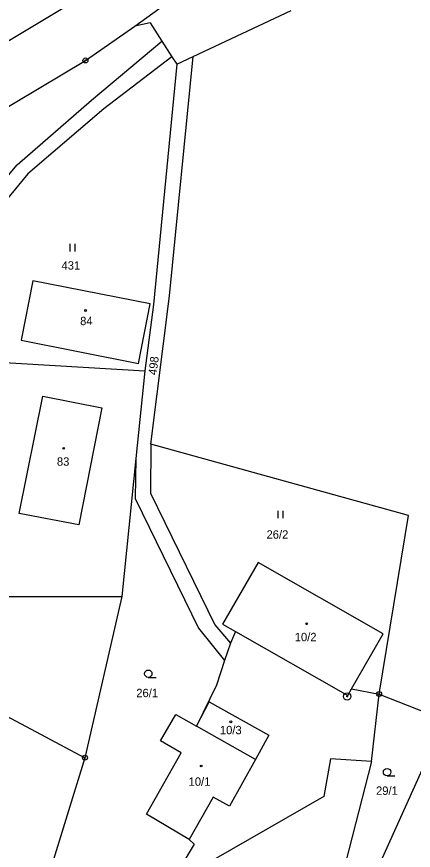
# Model space of a CAD drawing. Extents: x -547623 to -538651, y -1096714 to -1086522.
# Drawn here: x -543832.3 to -543751.8, y -1094371 to -1094201.7 of the extents above; entities that cross this region are included whole.
import ezdxf

# ---------------------------------------------------------------- set-up
doc = ezdxf.new("R2010")
doc.units = 0
for name, color, linetype in [('Vrstva 1', 7, 'Continuous'), ('Vrstva 25', 7, 'Continuous'), ('Vrstva 33', 7, 'Continuous'), ('Vrstva 83', 7, 'Continuous'), ('Vrstva 86', 7, 'Continuous'), ('Vrstva 90', 7, 'Continuous'), ('Vrstva 92', 7, 'Continuous')]:
    doc.layers.add(name, color=color, linetype=linetype)

msp = doc.modelspace()

# ---------------------------------------------------------------- linework, layer by layer
at = {"layer": 'Vrstva 1'}
for p, q in [((-543829.04, -1094255.35), (-543831.44, -1094267.4)), ((-543805.2, -1094260.03), (-543829.04, -1094255.35)), ((-543807.59, -1094272.13), (-543805.2, -1094260.03)), ((-543831.44, -1094267.4), (-543807.59, -1094272.13))]:
    msp.add_line(p, q, dxfattribs=at)
for points in [[(-543809.06, -1094191.62), (-543848.73, -1094215.45)], [(-543808.31, -1094203.62), (-543795.38, -1094194.16)], [(-543796.51, -1094209.76), (-543776.58, -1094200.41)], [(-543818.36, -1094210.55), (-543808.31, -1094203.62)], [(-543805.24, -1094202.91), (-543808.31, -1094203.62)], [(-543805.24, -1094202.91), (-543802.85, -1094206.65)], [(-543817.11, -1094218.64), (-543802.85, -1094206.65)], [(-543802.85, -1094206.65), (-543800.79, -1094209.82)], [(-543846.61, -1094227.4), (-543818.36, -1094210.55)], [(-543800.79, -1094209.82), (-543814.6, -1094220.37)], [(-543799.82, -1094211.32), (-543804.52, -1094260.14)], [(-543801.27, -1094258.36), (-543796.51, -1094209.76)], [(-543800.79, -1094209.82), (-543799.82, -1094211.32)], [(-543799.82, -1094211.32), (-543796.51, -1094209.76)], [(-543832.22, -1094231.76), (-543817.11, -1094218.64)], [(-543814.6, -1094220.37), (-543830.04, -1094233.61)], [(-543849.59, -1094252.51), (-543832.22, -1094231.76)], [(-543830.04, -1094233.61), (-543847.69, -1094254.98)], [(-543805.06, -1094288.49), (-543801.27, -1094258.36)], [(-543804.52, -1094260.14), (-543806.33, -1094273.61)], [(-543850.78, -1094270.95), (-543806.33, -1094273.61)], [(-543806.33, -1094273.61), (-543808.13, -1094291.43)], [(-543827.02, -1094278.74), (-543815.01, -1094281.14), (-543819.7, -1094304.91), (-543831.78, -1094302.58), (-543827.02, -1094278.74)], [(-543805.06, -1094288.49), (-543805.14, -1094298.49)], [(-543752.79, -1094302.98), (-543805.06, -1094288.49)], [(-543808.13, -1094291.43), (-543810.95, -1094319.45)], [(-543808.13, -1094291.43), (-543808.26, -1094299.56)], [(-543805.14, -1094298.49), (-543792.06, -1094325.23)], [(-543808.26, -1094299.56), (-543795.38, -1094325.87)], [(-543758.74, -1094339.27), (-543752.79, -1094302.98)], [(-543783.27, -1094312.54), (-543790.51, -1094325.09)], [(-543757.95, -1094327.05), (-543783.27, -1094312.54)], [(-543873.76, -1094319.44), (-543810.95, -1094319.45)], [(-543810.95, -1094319.45), (-543818.46, -1094352.21)], [(-543795.38, -1094325.87), (-543790.1, -1094332.43)], [(-543792.06, -1094325.23), (-543788.88, -1094328.91)], [(-543790.51, -1094325.09), (-543787.93, -1094326.56)], [(-543787.93, -1094326.56), (-543788.88, -1094328.91)], [(-543787.93, -1094326.56), (-543765.11, -1094339.54)], [(-543764.35, -1094338.21), (-543757.95, -1094327.05)], [(-543788.88, -1094328.91), (-543790.1, -1094332.43)], [(-543858.46, -1094330.91), (-543818.46, -1094352.21)], [(-543790.1, -1094332.43), (-543791.75, -1094337.45)], [(-543791.75, -1094337.45), (-543795.83, -1094345.82)], [(-543765.11, -1094339.54), (-543764.35, -1094338.21)], [(-543764.35, -1094338.21), (-543758.74, -1094339.27)], [(-543760.26, -1094353.01), (-543758.74, -1094339.27)], [(-543758.74, -1094339.27), (-543745.46, -1094344.49)], [(-543795.83, -1094345.82), (-543793.26, -1094340.87), (-543781.12, -1094347.66), (-543783.84, -1094352.54)], [(-543803.13, -1094348.79), (-543800.03, -1094343.4)], [(-543800.03, -1094343.4), (-543795.83, -1094345.82)], [(-543783.84, -1094352.54), (-543795.83, -1094345.82)], [(-543798.94, -1094351.2), (-543803.13, -1094348.79)], [(-543805.95, -1094363.69), (-543798.94, -1094351.2)], [(-543748.81, -1094351.91), (-543759.69, -1094376.09)], [(-543818.46, -1094352.21), (-543829.23, -1094387.21)], [(-543768.6, -1094352.46), (-543769.95, -1094360.06)], [(-543760.26, -1094353.01), (-543768.6, -1094352.46)], [(-543760.26, -1094353.01), (-543766.19, -1094375.92)], [(-543769.95, -1094360.06), (-543792.34, -1094372.99)], [(-543797.28, -1094368.84), (-543805.95, -1094363.69)], [(-543797.28, -1094368.84), (-543796.28, -1094369.79)], [(-543796.28, -1094369.79), (-543799.18, -1094374.62)]]:
    msp.add_lwpolyline(points, dxfattribs=at)
at = {"layer": 'Vrstva 25'}
for p, q in [((-543821.43, -1094249.34), (-543821.43, -1094247.84)), ((-543820.43, -1094249.34), (-543820.43, -1094247.84)), ((-543779.23, -1094303.52), (-543779.23, -1094302.02)), ((-543778.23, -1094303.52), (-543778.23, -1094302.02)), ((-543805.6, -1094335.89), (-543804, -1094335.89)), ((-543757.13, -1094355.88), (-543755.53, -1094355.88))]:
    msp.add_line(p, q, dxfattribs=at)
for centre, radius in [((-543818.34, -1094261.35), 0.175), ((-543822.77, -1094289.35), 0.175), ((-543773.44, -1094324.99), 0.175), ((-543805.6, -1094335.14), 0.75), ((-543788.84, -1094344.92), 0.175), ((-543794.86, -1094353.89), 0.175), ((-543757.13, -1094355.13), 0.75)]:
    msp.add_circle(centre, radius, dxfattribs=at)
at = {"layer": 'Vrstva 33'}
for points in [[(-543783.84, -1094352.54), (-543789.14, -1094362.04)], [(-543792.45, -1094360.2), (-543797.28, -1094368.84)], [(-543789.14, -1094362.04), (-543792.45, -1094360.2)]]:
    msp.add_lwpolyline(points, dxfattribs=at)
at = {"layer": 'Vrstva 83'}
for centre, radius in [((-543818.36, -1094210.55), 0.5), ((-543818.36, -1094210.55), 0.1), ((-543765.21, -1094339.76), 0.75), ((-543765.21, -1094339.76), 0.1), ((-543758.74, -1094339.27), 0.5), ((-543758.74, -1094339.27), 0.1), ((-543818.46, -1094352.21), 0.5), ((-543818.46, -1094352.21), 0.1)]:
    msp.add_circle(centre, radius, dxfattribs=at)
at = {"layer": 'Vrstva 90'}
for points in [[(-543829.04, -1094255.35), (-543831.44, -1094267.4)], [(-543805.2, -1094260.03), (-543829.04, -1094255.35)], [(-543807.59, -1094272.13), (-543805.2, -1094260.03)], [(-543831.44, -1094267.4), (-543807.59, -1094272.13)], [(-543827.02, -1094278.74), (-543815.01, -1094281.14), (-543819.7, -1094304.91), (-543831.78, -1094302.58), (-543827.02, -1094278.74)], [(-543783.27, -1094312.54), (-543790.51, -1094325.09)], [(-543757.95, -1094327.05), (-543783.27, -1094312.54)], [(-543790.51, -1094325.09), (-543787.93, -1094326.56)], [(-543787.93, -1094326.56), (-543765.11, -1094339.54)], [(-543764.35, -1094338.21), (-543757.95, -1094327.05)], [(-543765.11, -1094339.54), (-543764.35, -1094338.21)], [(-543795.83, -1094345.82), (-543793.26, -1094340.87), (-543781.12, -1094347.66), (-543783.84, -1094352.54)], [(-543803.13, -1094348.79), (-543800.03, -1094343.4)], [(-543800.03, -1094343.4), (-543795.83, -1094345.82)], [(-543783.84, -1094352.54), (-543795.83, -1094345.82)], [(-543783.84, -1094352.54), (-543795.83, -1094345.82)], [(-543798.94, -1094351.2), (-543803.13, -1094348.79)], [(-543805.95, -1094363.69), (-543798.94, -1094351.2)], [(-543748.81, -1094351.91), (-543759.69, -1094376.09)], [(-543783.84, -1094352.54), (-543789.14, -1094362.04)], [(-543792.45, -1094360.2), (-543797.28, -1094368.84)], [(-543789.14, -1094362.04), (-543792.45, -1094360.2)], [(-543797.28, -1094368.84), (-543805.95, -1094363.69)]]:
    msp.add_lwpolyline(points, dxfattribs=at)

# ---------------------------------------------------------------- texts
at = {"layer": 'Vrstva 86'}
for s, p in [('431', (-543823.21, -1094253.05)), ('26/2', (-543781.6, -1094307.71)), ('26/1', (-543808.04, -1094339.91)), ('29/1', (-543759.37, -1094359.75))]:
    msp.add_text(s, height=1.7, dxfattribs=at).set_placement(p)
msp.add_text('498', height=1.7, rotation=83.3173, dxfattribs=at).set_placement((-543803.91, -1094274.55))
at = {"layer": 'Vrstva 92'}
for s, p in [('84', (-543819.44, -1094264.33)), ('83', (-543824.15, -1094292.89)), ('10/2', (-543775.87, -1094328.54)), ('10/3', (-543791.07, -1094347.44)), ('10/1', (-543797.42, -1094357.91))]:
    msp.add_text(s, height=1.7, dxfattribs=at).set_placement(p)

doc.saveas('drawing.dxf')
